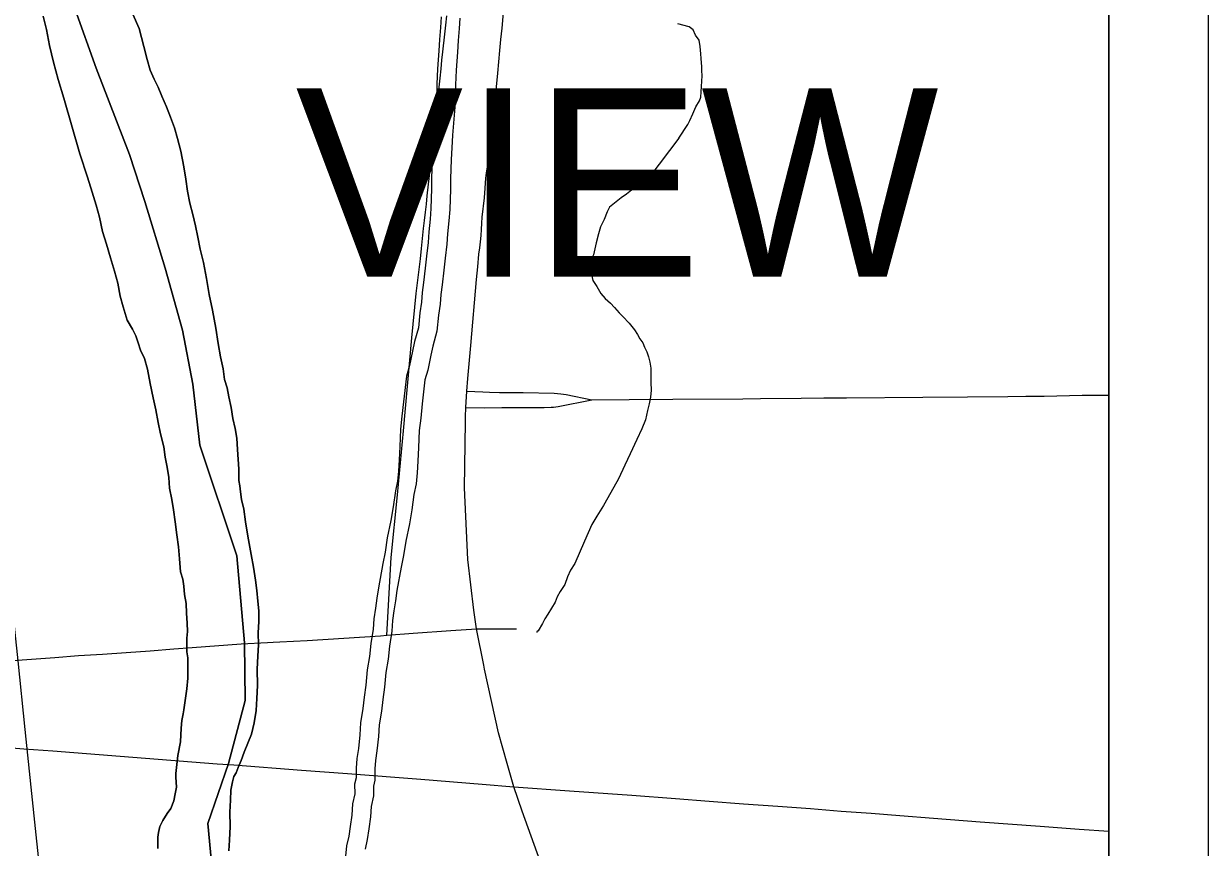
# Model space of a CAD drawing. Extents: x -59 to 82, y -3 to 49.
# Drawn here: x 7.808 to 9, y 14.778 to 15.607 of the extents above; entities that cross this region are included whole.
import ezdxf

# ---------------------------------------------------------------- set-up
doc = ezdxf.new("R2010")
doc.units = 0
for name, color, linetype in [('GM_X_City_Street', 7, 'Continuous'), ('GM_X_Corporation', 7, 'Continuous'), ('GM_X_Corporation_Text', 7, 'Continuous'), ('GM_X_County_Road', 7, 'Continuous'), ('GM_X_Major_River', 7, 'Continuous'), ('GM_X_Minor_River', 7, 'Continuous'), ('GM_X_Rail_Line', 7, 'Continuous'), ('SH_Data', 7, 'Continuous')]:
    doc.layers.add(name, color=color, linetype=linetype)

msp = doc.modelspace()

# ---------------------------------------------------------------- linework, layer by layer
at = {"layer": 'GM_X_City_Street'}
for points in [[(8.1732, 14.9915), (8.1776, 15.0697), (8.1839, 15.133), (8.1899, 15.1971), (8.1985, 15.2908), (8.2028, 15.3356), (8.2072, 15.3705), (8.2082, 15.3806), (8.2092, 15.3907), (8.2102, 15.4008), (8.2113, 15.409), (8.2122, 15.4172), (8.2131, 15.4255), (8.2139, 15.4337), (8.2172, 15.4631), (8.2192, 15.4796), (8.2204, 15.4902), (8.2215, 15.5007), (8.2247, 15.5339), (8.2258, 15.5431), (8.2269, 15.5523), (8.2278, 15.5616), (8.2287, 15.5702), (8.2296, 15.5788), (8.2316, 15.5965), (8.2326, 15.6056), (8.2335, 15.6148)], [(8.2539, 15.2371), (8.2698, 15.2364), (8.2766, 15.2362), (8.2867, 15.2359), (8.3103, 15.2358), (8.3415, 15.2353), (8.3482, 15.2344), (8.3536, 15.2337), (8.3796, 15.2284)], [(8.2526, 15.2209), (8.2712, 15.2203), (8.2889, 15.2206), (8.3316, 15.2207), (8.3387, 15.221), (8.341, 15.2212), (8.3434, 15.2215), (8.3458, 15.2218), (8.3796, 15.2284)], [(8.3796, 15.2284), (8.417, 15.2287), (8.4612, 15.2291), (8.5314, 15.2296), (8.5493, 15.2297), (8.5901, 15.23), (8.613, 15.2303), (8.6358, 15.2305), (8.7128, 15.2313), (8.7575, 15.2316), (8.7982, 15.2318), (8.8165, 15.232), (8.8348, 15.2323), (8.8475, 15.2326), (8.8602, 15.2328), (8.873, 15.233), (8.9, 15.2332)], [(8.0267, 14.9829), (8.0532, 14.9841), (8.0589, 14.9844), (8.0654, 14.9848), (8.0932, 14.9864), (8.1669, 14.9911), (8.1732, 14.9915), (8.1997, 14.9935), (8.2376, 14.9962), (8.2636, 14.9981), (8.3039, 14.998)], [(7.7918, 14.9658), (7.8155, 14.9675), (7.8392, 14.9692), (7.863, 14.971), (7.887, 14.9726), (7.911, 14.9743), (7.935, 14.976), (7.959, 14.9779), (7.9774, 14.9793), (8.0267, 14.9829)]]:
    msp.add_lwpolyline(points, dxfattribs=at)
at = {"layer": 'GM_X_Corporation'}
for points in [[(8.9, 14.1), (8.9, 16.9117)], [(7.8595, 15.6212), (7.8806, 15.5622), (7.9142, 15.4752), (7.9298, 15.4282), (7.9503, 15.3608), (7.9677, 15.2987), (7.9781, 15.2441), (7.9849, 15.1827), (8.0224, 15.0716), (8.0301, 14.984), (8.0308, 14.9258), (8.014, 14.8626), (7.993, 14.802), (7.9968, 14.7627)], [(7.9968, 14.7627), (7.993, 14.802), (8.014, 14.8626), (8.0308, 14.9258), (8.0301, 14.984), (8.0224, 15.0716), (7.9849, 15.1827), (7.9781, 15.2441), (7.9677, 15.2987), (7.9503, 15.3608), (7.9298, 15.4282), (7.9142, 15.4752), (7.8806, 15.5622), (7.8595, 15.6212)]]:
    msp.add_lwpolyline(points, dxfattribs=at)
at = {"layer": 'GM_X_County_Road'}
for points in [[(8.2524, 15.2115), (8.2526, 15.2209), (8.2539, 15.2371), (8.2548, 15.2499), (8.2579, 15.283), (8.2635, 15.3495), (8.2647, 15.3623), (8.2659, 15.3752), (8.2667, 15.3813), (8.2674, 15.3876), (8.2681, 15.3938), (8.2685, 15.3999), (8.269, 15.4062), (8.2693, 15.4124), (8.2714, 15.4319), (8.2722, 15.4416), (8.273, 15.4514), (8.2737, 15.4569), (8.2745, 15.463), (8.2751, 15.4679), (8.276, 15.4734), (8.2769, 15.4789), (8.278, 15.4844), (8.2809, 15.5161), (8.2849, 15.5573), (8.286, 15.5686), (8.2869, 15.5799), (8.288, 15.5911), (8.2892, 15.6024), (8.2916, 15.6301)], [(8.2707, 14.9613), (8.2636, 14.9981), (8.2608, 15.0167), (8.2548, 15.0679), (8.2513, 15.14), (8.2523, 15.2059), (8.2524, 15.2115)], [(8.4038, 14.6093), (8.4027, 14.611), (8.3671, 14.6756), (8.3536, 14.705), (8.3352, 14.7449), (8.3307, 14.7559), (8.3093, 14.8144), (8.3012, 14.8391), (8.2942, 14.8623), (8.2856, 14.8933), (8.2714, 14.9574), (8.2707, 14.9613)], [(7.0033, 14.9291), (7.1223, 14.9254), (7.1781, 14.9231), (7.2186, 14.9207), (7.2594, 14.9183), (7.2962, 14.9159), (7.3389, 14.9132), (7.3765, 14.9102), (7.4245, 14.9066), (7.4665, 14.9032), (7.4984, 14.9008), (7.5461, 14.8974), (7.5917, 14.8941), (7.6446, 14.89), (7.6916, 14.8864), (7.7536, 14.8816), (7.7712, 14.8803), (7.8079, 14.8772), (7.837, 14.8752), (7.8583, 14.8736), (8.0025, 14.8622), (8.0193, 14.861)], [(8.0193, 14.861), (8.0873, 14.8558), (8.1337, 14.8523), (8.2074, 14.8466), (8.2693, 14.8417), (8.3012, 14.8391), (8.3571, 14.8351), (8.4198, 14.8305), (8.4636, 14.8273), (8.4978, 14.8247), (8.5323, 14.822), (8.5669, 14.8195), (8.5995, 14.8171), (8.6304, 14.8146), (8.6606, 14.8124), (8.6896, 14.8102), (8.7235, 14.8075), (8.7704, 14.8039), (8.8309, 14.7993), (8.8701, 14.7965), (8.9, 14.7942)]]:
    msp.add_lwpolyline(points, dxfattribs=at)
at = {"layer": 'GM_X_Major_River'}
for points in [[(7.8273, 15.6146), (7.8306, 15.601), (7.8338, 15.585), (7.8378, 15.5684), (7.8426, 15.5509), (7.8482, 15.532), (7.8642, 15.476), (7.8721, 15.4525), (7.8768, 15.4373), (7.8808, 15.4245), (7.884, 15.4124), (7.8872, 15.398), (7.8912, 15.3851), (7.8952, 15.3714), (7.8992, 15.3578), (7.9024, 15.3457), (7.9048, 15.3328), (7.908, 15.3222), (7.912, 15.3086), (7.9174, 15.2995), (7.9206, 15.2927), (7.9229, 15.2859), (7.9253, 15.2783), (7.9292, 15.27), (7.9324, 15.2594), (7.9349, 15.245), (7.9381, 15.2306), (7.9406, 15.2185), (7.943, 15.2056), (7.9455, 15.1942), (7.9487, 15.1813), (7.9503, 15.1707), (7.952, 15.1608), (7.9537, 15.1502), (7.9546, 15.1396), (7.957, 15.1282), (7.9587, 15.1176), (7.9603, 15.1055), (7.962, 15.0925), (7.9637, 15.0804), (7.9646, 15.0683), (7.9656, 15.0554), (7.968, 15.0478), (7.9688, 15.0409), (7.9697, 15.0326), (7.9713, 15.0235), (7.9715, 15.0136), (7.9724, 15.0037), (7.9725, 14.9954), (7.9718, 14.9885), (7.9719, 14.9817), (7.972, 14.9749), (7.9728, 14.9688), (7.973, 14.9589), (7.9731, 14.9483), (7.9718, 14.9376), (7.969, 14.9163), (7.9683, 14.9125), (7.9669, 14.9056), (7.9662, 14.898), (7.9656, 14.8843), (7.9628, 14.8706), (7.9614, 14.8584)], [(7.9614, 14.8584), (7.9628, 14.8706), (7.9656, 14.8843), (7.9662, 14.898), (7.9669, 14.9056), (7.9683, 14.9125), (7.969, 14.9163), (7.9718, 14.9376), (7.9731, 14.9483), (7.973, 14.9589), (7.9728, 14.9688), (7.972, 14.9749), (7.9719, 14.9817), (7.9718, 14.9885), (7.9725, 14.9954), (7.9724, 15.0037), (7.9715, 15.0136), (7.9713, 15.0235), (7.9697, 15.0326), (7.9688, 15.0409), (7.968, 15.0478), (7.9656, 15.0554), (7.9646, 15.0683), (7.9637, 15.0804), (7.962, 15.0925), (7.9603, 15.1055), (7.9587, 15.1176), (7.957, 15.1282), (7.9546, 15.1396), (7.9537, 15.1502), (7.952, 15.1608), (7.9503, 15.1707), (7.9487, 15.1813), (7.9455, 15.1942), (7.943, 15.2056), (7.9406, 15.2185), (7.9381, 15.2306), (7.9349, 15.245), (7.9324, 15.2594), (7.9292, 15.27), (7.9253, 15.2783), (7.9229, 15.2859), (7.9206, 15.2927), (7.9174, 15.2995), (7.912, 15.3086), (7.908, 15.3222), (7.9048, 15.3328), (7.9024, 15.3457), (7.8992, 15.3578), (7.8952, 15.3714), (7.8912, 15.3851), (7.8872, 15.398), (7.884, 15.4124), (7.8808, 15.4245), (7.8768, 15.4373), (7.8721, 15.4525), (7.8642, 15.476), (7.8482, 15.532), (7.8426, 15.5509), (7.8378, 15.5684), (7.8338, 15.585), (7.8306, 15.601), (7.8273, 15.6146)], [(8.0252, 15.142), (8.0243, 15.1473), (8.0242, 15.1526), (8.0242, 15.1587), (8.0231, 15.1784), (8.0222, 15.1898), (8.0206, 15.1997), (8.0181, 15.2095), (8.0165, 15.2209), (8.0141, 15.2315), (8.0124, 15.2406), (8.01, 15.2489), (8.0084, 15.2596), (8.0059, 15.2717), (8.0034, 15.2853), (8.001, 15.3005), (7.9977, 15.3187), (7.9944, 15.3346), (7.9919, 15.3506), (7.9887, 15.3665), (7.9854, 15.3801), (7.983, 15.3923), (7.9806, 15.4036), (7.9781, 15.415), (7.9749, 15.4264), (7.9725, 15.4385), (7.9708, 15.4506), (7.9691, 15.4628), (7.9659, 15.4787), (7.9627, 15.4916), (7.9595, 15.5022), (7.9555, 15.5128), (7.9516, 15.5234), (7.9469, 15.534), (7.943, 15.543), (7.9391, 15.5513), (7.9351, 15.5604), (7.932, 15.571), (7.9287, 15.5839), (7.9239, 15.6021), (7.9177, 15.6165)], [(7.9177, 15.6165), (7.9239, 15.6021), (7.9287, 15.5839), (7.932, 15.571), (7.9351, 15.5604), (7.9391, 15.5513), (7.943, 15.543), (7.9469, 15.534), (7.9516, 15.5234), (7.9555, 15.5128), (7.9595, 15.5022), (7.9627, 15.4916), (7.9659, 15.4787), (7.9691, 15.4628), (7.9708, 15.4506), (7.9725, 15.4385), (7.9749, 15.4264), (7.9781, 15.415), (7.9806, 15.4036), (7.983, 15.3923), (7.9854, 15.3801), (7.9887, 15.3665), (7.9919, 15.3506), (7.9944, 15.3346), (7.9977, 15.3187), (8.001, 15.3005), (8.0034, 15.2853), (8.0059, 15.2717), (8.0084, 15.2596), (8.01, 15.2489), (8.0124, 15.2406), (8.0141, 15.2315), (8.0165, 15.2209), (8.0181, 15.2095), (8.0206, 15.1997), (8.0222, 15.1898), (8.0231, 15.1784), (8.0242, 15.1587), (8.0242, 15.1526), (8.0243, 15.1473), (8.0252, 15.142)], [(8.0142, 14.7747), (8.0148, 14.7854), (8.0154, 14.799), (8.0152, 14.8135), (8.0158, 14.8257), (8.0164, 14.8355), (8.0178, 14.8439), (8.0193, 14.8493), (8.0215, 14.8531), (8.0237, 14.8584), (8.0267, 14.8653), (8.0296, 14.8737), (8.0332, 14.8829), (8.0369, 14.892), (8.0398, 14.9035), (8.0419, 14.9157), (8.0425, 14.9278), (8.0431, 14.9408), (8.0429, 14.9575), (8.0434, 14.9704), (8.044, 14.9818), (8.0439, 14.994), (8.0445, 15.0054), (8.0443, 15.016), (8.0434, 15.0259), (8.0425, 15.0365), (8.0409, 15.0471), (8.0392, 15.06), (8.0367, 15.0729), (8.0334, 15.0911), (8.031, 15.1055), (8.0293, 15.1184), (8.0269, 15.1283), (8.026, 15.1359), (8.0252, 15.142)], [(8.0252, 15.142), (8.026, 15.1359), (8.0269, 15.1283), (8.0293, 15.1184), (8.031, 15.1055), (8.0334, 15.0911), (8.0367, 15.0729), (8.0392, 15.06), (8.0409, 15.0471), (8.0425, 15.0365), (8.0434, 15.0259), (8.0443, 15.016), (8.0445, 15.0054), (8.0439, 14.994), (8.044, 14.9818), (8.0434, 14.9704), (8.0429, 14.9575), (8.0431, 14.9408), (8.0425, 14.9278), (8.0419, 14.9157), (8.0398, 14.9035), (8.0369, 14.892), (8.0332, 14.8829), (8.0296, 14.8737), (8.0267, 14.8653), (8.0237, 14.8584), (8.0215, 14.8531), (8.0193, 14.8493), (8.0178, 14.8439), (8.0164, 14.8355), (8.0158, 14.8257), (8.0152, 14.8135), (8.0154, 14.799), (8.0148, 14.7854), (8.0142, 14.7747)], [(7.9614, 14.8584), (7.9608, 14.8524), (7.9608, 14.8486), (7.9617, 14.8387), (7.9603, 14.8318), (7.9589, 14.825), (7.9559, 14.8173), (7.9522, 14.812), (7.9477, 14.8051), (7.9448, 14.799), (7.9434, 14.7929), (7.9427, 14.7883), (7.9427, 14.7837), (7.9428, 14.7769)], [(7.9428, 14.7769), (7.9427, 14.7837), (7.9427, 14.7883), (7.9434, 14.7929), (7.9448, 14.799), (7.9477, 14.8051), (7.9522, 14.812), (7.9559, 14.8173), (7.9589, 14.825), (7.9603, 14.8318), (7.9617, 14.8387), (7.9608, 14.8486), (7.9608, 14.8524), (7.9614, 14.8584)]]:
    msp.add_lwpolyline(points, dxfattribs=at)
at = {"layer": 'GM_X_Minor_River'}
for points in [[(8.2278, 15.614), (8.2271, 15.6033), (8.2263, 15.5912), (8.2256, 15.5798), (8.2241, 15.5615), (8.2234, 15.5463)], [(8.2467, 15.6126), (8.246, 15.6021), (8.2452, 15.59), (8.2445, 15.5784), (8.243, 15.5603), (8.2423, 15.5454)], [(8.4672, 15.4919), (8.4761, 15.5057), (8.4783, 15.5095), (8.4812, 15.5164), (8.4842, 15.5233), (8.4879, 15.5294), (8.4893, 15.5332), (8.4899, 15.5439), (8.4905, 15.5546), (8.4904, 15.5599), (8.4904, 15.5637), (8.4895, 15.5721), (8.4894, 15.5766), (8.4885, 15.5842), (8.4876, 15.5903), (8.4838, 15.5956), (8.4814, 15.6009), (8.4775, 15.6038), (8.4661, 15.6068)], [(8.2234, 15.5463), (8.2234, 15.5364), (8.2227, 15.5243), (8.2205, 15.4962), (8.2197, 15.4833), (8.219, 15.4711), (8.2183, 15.4513), (8.2183, 15.4407), (8.2176, 15.4209), (8.2169, 15.4103), (8.2154, 15.3974), (8.2147, 15.3867), (8.2132, 15.3731), (8.2117, 15.3609), (8.2102, 15.3465), (8.2087, 15.3366), (8.208, 15.3267), (8.2065, 15.3161), (8.205, 15.3009), (8.2012, 15.2872), (8.199, 15.2773), (8.196, 15.2629), (8.193, 15.2522), (8.19, 15.2264), (8.1885, 15.2119), (8.187, 15.199), (8.1863, 15.1815), (8.1856, 15.1679), (8.1849, 15.1565), (8.1841, 15.1466), (8.1819, 15.1367), (8.1796, 15.1207), (8.1774, 15.1071), (8.1736, 15.0896), (8.1714, 15.0751), (8.1691, 15.0637), (8.1647, 15.0394), (8.1632, 15.0288), (8.1617, 15.0189), (8.1602, 15.0082), (8.1594, 14.9976), (8.1572, 14.9832), (8.1557, 14.9702), (8.1535, 14.9566), (8.152, 14.9414), (8.1505, 14.9292), (8.149, 14.9178), (8.1468, 14.9033), (8.146, 14.8912), (8.1446, 14.8775), (8.1431, 14.8676), (8.1423, 14.8578), (8.1423, 14.8479), (8.1408, 14.8418)], [(8.2423, 15.5464), (8.2424, 15.5359), (8.2416, 15.523), (8.2394, 15.4949), (8.2387, 15.4822), (8.2379, 15.4702), (8.2373, 15.451), (8.2373, 15.4404), (8.2365, 15.42), (8.2358, 15.4086), (8.2343, 15.3956), (8.2335, 15.3851), (8.232, 15.3709), (8.2305, 15.3588), (8.229, 15.3441), (8.2275, 15.3345), (8.2268, 15.3247), (8.2253, 15.3138), (8.2237, 15.2974), (8.2196, 15.2826), (8.2175, 15.2733), (8.2144, 15.2583), (8.2116, 15.2485), (8.2088, 15.2243), (8.2074, 15.2099), (8.2059, 15.1975), (8.2052, 15.1806), (8.2045, 15.1667), (8.2038, 15.1551), (8.2029, 15.1438), (8.2005, 15.1333), (8.1984, 15.1179), (8.196, 15.1035), (8.1923, 15.0861), (8.1901, 15.0718), (8.1878, 15.0602), (8.1834, 15.0364), (8.1819, 15.026), (8.1804, 15.0161), (8.179, 15.0063), (8.1783, 14.9955), (8.176, 14.9806), (8.1745, 14.9676), (8.1723, 14.9541), (8.1708, 14.9393), (8.1693, 14.9268), (8.1678, 14.9151), (8.1656, 14.9013), (8.1649, 14.8896), (8.1633, 14.8751), (8.1619, 14.8655), (8.1613, 14.8571), (8.1613, 14.8456), (8.1598, 14.8395)], [(8.4672, 15.4919), (8.4378, 15.4532), (8.4303, 15.4486), (8.4212, 15.4409), (8.4145, 15.4355), (8.4092, 15.4316), (8.3972, 15.4223), (8.395, 15.4178), (8.3921, 15.4101), (8.3884, 15.4025), (8.3862, 15.3956), (8.384, 15.3865), (8.3812, 15.3743), (8.3782, 15.3682), (8.3775, 15.3628), (8.3791, 15.3545), (8.3807, 15.3484), (8.3846, 15.3424), (8.3885, 15.3356), (8.3931, 15.3303), (8.3985, 15.3258), (8.4024, 15.3213), (8.407, 15.3161), (8.4109, 15.3123), (8.417, 15.3055), (8.4224, 15.2988), (8.4255, 15.2942), (8.4279, 15.2897), (8.431, 15.2859), (8.4325, 15.2814), (8.4349, 15.2769), (8.4365, 15.2716), (8.4381, 15.2663), (8.4389, 15.2602), (8.439, 15.2534), (8.4391, 15.2458), (8.4392, 15.2382), (8.4385, 15.2313), (8.4371, 15.2244), (8.4357, 15.2176), (8.4335, 15.2084), (8.4299, 15.1993), (8.4247, 15.1886), (8.4181, 15.1741), (8.4129, 15.1626), (8.4063, 15.1488), (8.3988, 15.1351), (8.3914, 15.122), (8.3847, 15.1113), (8.3795, 15.1029), (8.3759, 15.0945), (8.3722, 15.0861), (8.3626, 15.0639), (8.3581, 15.057), (8.3552, 15.0502), (8.3523, 15.0425), (8.3478, 15.0356), (8.3448, 15.0303), (8.3426, 15.0249), (8.3389, 15.0188), (8.3352, 15.0127), (8.3322, 15.0081), (8.33, 15.0035), (8.3256, 14.9958), (8.3241, 14.9951), (8.3241, 14.9943)], [(8.1408, 14.8418), (8.1409, 14.8319), (8.1386, 14.822), (8.1379, 14.8106), (8.1364, 14.7992), (8.1349, 14.7894), (8.1326, 14.7795), (8.1312, 14.7658)], [(8.1598, 14.8395), (8.1598, 14.8298), (8.1574, 14.8193), (8.1568, 14.8088), (8.1552, 14.7966), (8.1535, 14.7858), (8.1514, 14.7763)]]:
    msp.add_lwpolyline(points, dxfattribs=at)
at = {"layer": 'GM_X_Rail_Line'}
msp.add_lwpolyline([(8.0209, 14.1), (7.9819, 14.1776), (7.9373, 14.2675), (7.9166, 14.3136), (7.9013, 14.3522), (7.8905, 14.3831), (7.8804, 14.415), (7.872, 14.4447), (7.8641, 14.4746), (7.8565, 14.5088), (7.8511, 14.5352), (7.8456, 14.5693), (7.8423, 14.5934), (7.8379, 14.6264), (7.8203, 14.7908), (7.8153, 14.8387), (7.8094, 14.8965), (7.8022, 14.9657), (7.785, 15.1275), (7.7562, 15.392), (7.7351, 15.5886), (7.7166, 15.7653)], dxfattribs=at)
at = {"layer": 'SH_Data'}
for p, q in [((9, 21), (9, 14)), ((8.9, 20.9), (8.9, 14.1))]:
    msp.add_line(p, q, dxfattribs=at)
msp.add_lwpolyline([(8.9, 20.9), (2.1, 20.9), (2.1, 14.1), (8.9, 14.1)], close=True, dxfattribs=at)
for points in [[(8.9, 16.9117), (8.9, 14.1)], [(7.9968, 14.7627), (7.993, 14.802), (8.014, 14.8626), (8.0308, 14.9258), (8.0301, 14.984), (8.0224, 15.0716), (7.9849, 15.1827), (7.9781, 15.2441), (7.9677, 15.2987), (7.9503, 15.3608), (7.9298, 15.4282), (7.9142, 15.4752), (7.8806, 15.5622), (7.8595, 15.6212)], [(7.8595, 15.6212), (7.8806, 15.5622), (7.9142, 15.4752), (7.9298, 15.4282), (7.9503, 15.3608), (7.9677, 15.2987), (7.9781, 15.2441), (7.9849, 15.1827), (8.0224, 15.0716), (8.0301, 14.984), (8.0308, 14.9258), (8.014, 14.8626), (7.993, 14.802), (7.9968, 14.7627)]]:
    msp.add_lwpolyline(points, dxfattribs=at)

# ---------------------------------------------------------------- texts
at = {"layer": 'GM_X_Corporation_Text'}
msp.add_text('VIEW', height=0.18939, rotation=0, dxfattribs=at).set_placement((8.0813, 15.3524))

doc.saveas('drawing.dxf')
